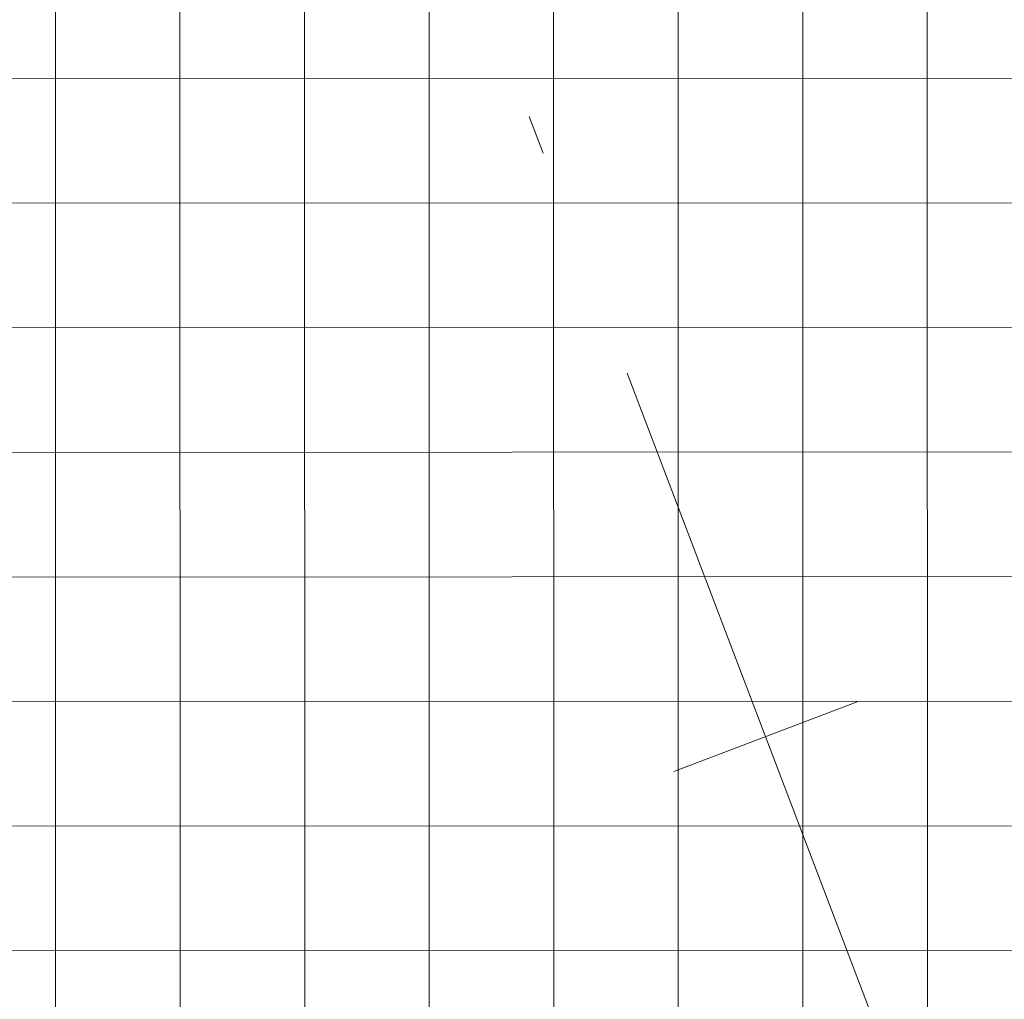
# Model space of a CAD drawing. Header units: metres. Extents: x 6467369 to 7543668, y 5829073 to 6004987.
# Tile 93 of 656: x 7543383.67 to 7543386.18, y 5829511.33 to 5829513.83. Entities that reach past the tile are written whole.
import ezdxf

# ---------------------------------------------------------------- set-up
doc = ezdxf.new("R2010")
doc.units = ezdxf.units.M
doc.linetypes.add('1', pattern=[0])
doc.linetypes.add('ACAD_ISO04W100', pattern=[30, 24, -3, 0, -3])
doc.layers.get('0').update_dxf_attribs({"lineweight": 0})
for name, color, linetype, lineweight in [('_D-kreskowanie jezdni', 254, 'Continuous', 13), ('_D-kreskowanie pobocze', 32, '1', 13), ('_D-kreskowanie zjazd MB', 4, '1', 13), ('C-DROGI-SYTUACJA-ETYKIETY', 7, 'Continuous', 0), ('C-ROAD', 7, 'Continuous', 0)]:
    doc.layers.add(name, color=color, linetype=linetype, lineweight=lineweight)
pattern_1 = [(0, (0, 0), (0, 0.3175), []), (90, (0, 0), (-0.3175, 1.944126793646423e-17), [])]

# ---------------------------------------------------------------- blocks, each defined once
blk = doc.blocks.new('AeccTickLine')
blk.add_line((0, -0.5), (0, 0.5))

msp = doc.modelspace()

# ---------------------------------------------------------------- hatches: boundary and pattern name
at = {"layer": '_D-kreskowanie jezdni', "ltscale": 0.01, "transparency": 33554610}
h = msp.add_hatch(dxfattribs=at)
h.set_pattern_fill('ANSI37', color=256, scale=0.1, angle=45)
h.set_pattern_definition([(90, (0, 0), (-0.3175000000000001, 0), []), (180, (0, 0), (-5.551115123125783e-17, -0.3175), [])])
h.paths.add_polyline_path([(7543286.159759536, 5829849.42901351), (7543281.322915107, 5829848.162152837), (7543322.902057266, 5829689.413944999), (7543322.984831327, 5829689.097926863), (7543323.067655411, 5829688.781785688), (7543323.150546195, 5829688.465525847), (7543323.233520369, 5829688.149151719), (7543323.316594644, 5829687.8326677), (7543323.399785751, 5829687.516078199), (7543323.483110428, 5829687.199387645), (7543323.566585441, 5829686.882600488), (7543323.650227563, 5829686.565721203), (7543323.734053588, 5829686.248754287), (7543323.818080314, 5829685.931704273), (7543323.902324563, 5829685.614575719), (7543323.986803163, 5829685.297373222), (7543324.071532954, 5829684.980101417), (7543324.156530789, 5829684.662764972), (7543324.241813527, 5829684.345368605), (7543324.327398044, 5829684.027917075), (7543324.413301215, 5829683.710415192), (7543324.49953993, 5829683.392867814), (7543324.58613108, 5829683.075279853), (7543324.673091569, 5829682.757656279), (7543324.760438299, 5829682.440002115), (7543324.84818818, 5829682.122322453), (7543324.936358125, 5829681.804622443), (7543325.024965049, 5829681.486907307), (7543325.11402587, 5829681.169182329), (7543325.203557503, 5829680.851452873), (7543325.293576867, 5829680.533724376), (7543325.38410088, 5829680.216002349), (7543325.474087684, 5829679.901987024, 0.01534279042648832), (7543329.270376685, 5829668.071423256), (7543329.271548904, 5829668.068113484), (7543329.382377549, 5829667.756752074), (7543329.493637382, 5829667.445684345), (7543329.605311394, 5829667.134905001), (7543329.717382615, 5829666.824408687), (7543329.829834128, 5829666.514189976), (7543329.942649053, 5829666.204243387), (7543330.055810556, 5829665.894563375), (7543330.169301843, 5829665.585144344), (7543330.28310616, 5829665.27598064), (7543330.397206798, 5829664.967066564), (7543330.51158708, 5829664.658396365), (7543330.626230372, 5829664.349964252), (7543330.741120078, 5829664.041764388), (7543330.856239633, 5829663.733790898), (7543330.971572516, 5829663.42603787), (7543331.087102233, 5829663.118499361), (7543331.202812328, 5829662.81116939), (7543331.318686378, 5829662.504041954), (7543331.434707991, 5829662.19711102), (7543331.550860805, 5829661.890370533), (7543331.66712849, 5829661.583814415), (7543331.783494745, 5829661.277436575), (7543331.899943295, 5829660.9712309), (7543332.016457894, 5829660.665191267), (7543332.133022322, 5829660.359311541), (7543332.249620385, 5829660.053585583), (7543332.366235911, 5829659.748007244), (7543332.482852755, 5829659.442570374), (7543332.599454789, 5829659.137268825), (7543332.716025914, 5829658.832096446), (7543344.43103213, 5829628.164105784), (7543344.523107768, 5829627.923063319), (7543344.615151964, 5829627.682083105), (7543344.707158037, 5829627.441162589), (7543344.79911931, 5829627.200299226), (7543344.89102911, 5829626.959490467), (7543344.982880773, 5829626.718733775), (7543345.074667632, 5829626.478026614), (7543345.166383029, 5829626.237366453), (7543345.25802031, 5829625.996750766), (7543345.349572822, 5829625.756177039), (7543345.441033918, 5829625.515642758), (7543345.532396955, 5829625.275145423), (7543345.623655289, 5829625.034682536), (7543345.714802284, 5829624.794251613), (7543345.805831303, 5829624.553850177), (7543345.89673571, 5829624.313475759), (7543345.987508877, 5829624.073125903), (7543346.124674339, 5829623.709419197), (7543346.305233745, 5829623.229156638), (7543346.485170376, 5829622.748892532), (7543346.664426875, 5829622.268619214), (7543346.842945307, 5829621.788330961), (7543347.020671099, 5829621.308013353), (7543347.152602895, 5829620.94971728), (7543347.153560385, 5829620.947110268, -0.01842288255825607), (7543353.955202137, 5829600.113493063), (7543354.060086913, 5829599.746393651), (7543354.199941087, 5829599.253849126), (7543354.339111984, 5829598.760848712), (7543354.477652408, 5829598.267411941), (7543354.615612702, 5829597.7735675), (7543354.753043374, 5829597.279343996), (7543354.856701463, 5829596.905003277), (7543354.925122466, 5829596.657433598), (7543354.993445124, 5829596.409764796), (7543355.061676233, 5829596.161998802), (7543355.129822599, 5829595.914137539), (7543355.197891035, 5829595.666182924), (7543355.26588836, 5829595.418136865), (7543355.333821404, 5829595.170001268), (7543355.401697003, 5829594.921778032), (7543355.469522, 5829594.673469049), (7543355.537303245, 5829594.425076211), (7543355.605047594, 5829594.176601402), (7543355.672761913, 5829593.928046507), (7543355.740453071, 5829593.679413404), (7543355.808127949, 5829593.430703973), (7543355.875793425, 5829593.181920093), (7543355.943456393, 5829592.933063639), (7543356.011123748, 5829592.684136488), (7543356.07880239, 5829592.435140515), (7543361.923682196, 5829570.930895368), (7543361.99138416, 5829570.681815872), (7543362.059123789, 5829570.43263878), (7543362.126911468, 5829570.183366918), (7543362.194757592, 5829569.934003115), (7543362.262672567, 5829569.684550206), (7543362.330666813, 5829569.435011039), (7543362.39875076, 5829569.185388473), (7543362.466934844, 5829568.935685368), (7543362.535229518, 5829568.68590461), (7543362.603645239, 5829568.436049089), (7543362.672192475, 5829568.186121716), (7543362.740881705, 5829567.936125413), (7543362.809723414, 5829567.686063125), (7543362.878728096, 5829567.435937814), (7543362.947906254, 5829567.185752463), (7543363.017268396, 5829566.935510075), (7543363.08682504, 5829566.685213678), (7543363.156586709, 5829566.43486632), (7543363.226563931, 5829566.184471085), (7543363.296767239, 5829565.934031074), (7543363.367207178, 5829565.683549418), (7543363.437894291, 5829565.433029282), (7543363.50883913, 5829565.18247386), (7543363.580052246, 5829564.931886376), (7543363.651544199, 5829564.68127009), (7543363.72332555, 5829564.430628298), (7543363.795406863, 5829564.179964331), (7543363.867798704, 5829563.929281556), (7543363.940511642, 5829563.678583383), (7543364.012706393, 5829563.430790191, 0.01526036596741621), (7543367.836761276, 5829551.679312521), (7543367.837698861, 5829551.676699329), (7543367.926193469, 5829551.431017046), (7543368.014949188, 5829551.185539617), (7543368.103955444, 5829550.940263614), (7543368.193201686, 5829550.695185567), (7543368.28267739, 5829550.450301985), (7543368.372372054, 5829550.205609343), (7543368.462275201, 5829549.96110409), (7543368.552376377, 5829549.716782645), (7543368.642665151, 5829549.472641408), (7543368.733131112, 5829549.22867675), (7543368.823763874, 5829548.984885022), (7543368.914553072, 5829548.741262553), (7543369.005488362, 5829548.497805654), (7543369.096559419, 5829548.254510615), (7543369.18775594, 5829548.011373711), (7543369.279067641, 5829547.768391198), (7543369.370484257, 5829547.525559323), (7543369.461995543, 5829547.282874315), (7543369.553591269, 5829547.040332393), (7543369.64526123, 5829546.797929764), (7543369.73699523, 5829546.555662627), (7543369.828783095, 5829546.313527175), (7543369.920614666, 5829546.07151959), (7543370.012479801, 5829545.829636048), (7543370.10436837, 5829545.587872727), (7543370.196270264, 5829545.346225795), (7543370.288175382, 5829545.104691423), (7543370.380073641, 5829544.863265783), (7543370.471954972, 5829544.621945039), (7543370.563809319, 5829544.380725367), (7543383.791993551, 5829509.642775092), (7543388.522689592, 5829511.269764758), (7543375.236486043, 5829546.160077), (7543375.144668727, 5829546.401199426), (7543375.052898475, 5829546.642228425), (7543374.961185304, 5829546.883167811), (7543374.869539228, 5829547.124021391), (7543374.777970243, 5829547.364792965), (7543374.686488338, 5829547.605486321), (7543374.595103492, 5829547.846105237), (7543374.503825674, 5829548.086653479), (7543374.412664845, 5829548.3271348), (7543374.321630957, 5829548.567552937), (7543374.230733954, 5829548.807911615), (7543374.092812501, 5829549.173122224), (7543373.91220999, 5829549.652860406), (7543373.732271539, 5829550.132590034), (7543373.553098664, 5829550.612281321), (7543373.374779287, 5829551.091939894), (7543373.197403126, 5829551.57156572), (7543373.021053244, 5829552.051175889), (7543372.845812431, 5829552.530787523), (7543372.671762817, 5829553.010418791), (7543372.542882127, 5829553.368222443), (7543372.541944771, 5829553.370834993, -0.014934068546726), (7543368.884702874, 5829564.584812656), (7543368.743398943, 5829565.067563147), (7543368.743767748, 5829565.067373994), (7543368.635812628, 5829565.43957955), (7543368.494749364, 5829565.930129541), (7543368.354622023, 5829566.421348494), (7543368.215353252, 5829566.913203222), (7543368.076866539, 5829567.405656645), (7543367.939086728, 5829567.89866586), (7543367.801939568, 5829568.39218372), (7543367.665356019, 5829568.886143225), (7543367.561881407, 5829569.262006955), (7543367.493826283, 5829569.509695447), (7543367.425857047, 5829569.757515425), (7543367.357963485, 5829570.005464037), (7543367.290135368, 5829570.253538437), (7543367.222362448, 5829570.501735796), (7543367.154634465, 5829570.75005328), (7543367.086941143, 5829570.99848807), (7543367.01927219, 5829571.247037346), (7543366.9516173, 5829571.495698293), (7543366.883966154, 5829571.744468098), (7543366.816308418, 5829571.993343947), (7543366.74863375, 5829572.242323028), (7543360.903753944, 5829593.746568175), (7543360.836057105, 5829593.995631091), (7543360.768335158, 5829594.244759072), (7543360.700581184, 5829594.493950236), (7543360.632788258, 5829594.743202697), (7543360.564949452, 5829594.992514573), (7543360.497057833, 5829595.241883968), (7543360.429106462, 5829595.49130899), (7543360.361088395, 5829595.740787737), (7543360.292996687, 5829595.990318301), (7543360.224824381, 5829596.239898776), (7543360.156564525, 5829596.489527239), (7543360.088210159, 5829596.739201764), (7543360.019754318, 5829596.988920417), (7543359.951190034, 5829597.238681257), (7543359.882510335, 5829597.488482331), (7543359.81370825, 5829597.738321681), (7543359.744776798, 5829597.988197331), (7543359.675709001, 5829598.238107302), (7543359.606497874, 5829598.4880496), (7543359.537136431, 5829598.738022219), (7543359.467617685, 5829598.988023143), (7543359.397934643, 5829599.238050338), (7543359.328080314, 5829599.48810176), (7543359.258047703, 5829599.73817535), (7543359.187829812, 5829599.988269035), (7543359.117419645, 5829600.238380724), (7543359.0468102, 5829600.48850831), (7543358.975994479, 5829600.738649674), (7543358.904965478, 5829600.988802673), (7543358.834547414, 5829601.23604667, 0.01864047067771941), (7543351.846292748, 5829622.672874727), (7543351.845335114, 5829622.675482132), (7543351.755456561, 5829622.919571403), (7543351.665405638, 5829623.163523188), (7543351.575189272, 5829623.407339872), (7543351.484814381, 5829623.651023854), (7543351.394287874, 5829623.894577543), (7543351.303616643, 5829624.138003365), (7543351.212807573, 5829624.381303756), (7543351.121867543, 5829624.624481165), (7543351.030803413, 5829624.867538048), (7543350.939622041, 5829625.110476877), (7543350.84833027, 5829625.353300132), (7543350.756934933, 5829625.596010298), (7543350.665442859, 5829625.838609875), (7543350.573860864, 5829626.081101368), (7543350.482195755, 5829626.32348729), (7543350.39045433, 5829626.565770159), (7543350.298643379, 5829626.807952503), (7543350.206769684, 5829627.050036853), (7543350.114840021, 5829627.292025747), (7543350.022861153, 5829627.533921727), (7543349.93083984, 5829627.775727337), (7543349.838782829, 5829628.01744513), (7543349.746696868, 5829628.259077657), (7543349.654588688, 5829628.500627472), (7543349.562465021, 5829628.742097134), (7543349.470332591, 5829628.9834892), (7543349.37819811, 5829629.22480623), (7543349.28606829, 5829629.46605078), (7543349.193949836, 5829629.707225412), (7543349.101849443, 5829629.948332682), (7543337.386843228, 5829660.616323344), (7543337.270319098, 5829660.921372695), (7543337.153858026, 5829661.22630515), (7543337.037476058, 5829661.531126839), (7543336.921189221, 5829661.835843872), (7543336.805013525, 5829662.140462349), (7543336.688964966, 5829662.444988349), (7543336.573059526, 5829662.749427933), (7543336.45731317, 5829663.05378714), (7543336.280939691, 5829663.518156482), (7543336.051122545, 5829664.125065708), (7543335.82206999, 5829664.732175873), (7543335.593970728, 5829665.339372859), (7543335.447696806, 5829665.730691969), (7543335.447620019, 5829665.730734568), (7543335.253957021, 5829666.250249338), (7543335.0289156, 5829666.857553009), (7543334.805341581, 5829667.464919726), (7543334.583368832, 5829668.072374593), (7543334.363129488, 5829668.6799462), (7543334.144753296, 5829669.287668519), (7543333.983346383, 5829669.741124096), (7543333.98217357, 5829669.744435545, -0.01492981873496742), (7543330.369961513, 5829680.969474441), (7543330.236662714, 5829681.431869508), (7543330.059783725, 5829682.052681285), (7543329.884569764, 5829682.674480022), (7543329.710896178, 5829683.297216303), (7543329.538638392, 5829683.920838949), (7543329.367672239, 5829684.545293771), (7543329.197874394, 5829685.170521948), (7543329.029124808, 5829685.796450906), (7543328.861307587, 5829686.422990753), (7543328.694315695, 5829687.050016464), (7543328.52806195, 5829687.677325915), (7543328.401287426, 5829688.157612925), (7543328.318315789, 5829688.47248981), (7543328.235426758, 5829688.787524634), (7543328.152603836, 5829689.102713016), (7543328.069830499, 5829689.418050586), (7543327.987090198, 5829689.733532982), (7543327.904366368, 5829690.049155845), (7543327.821642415, 5829690.364914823), (7543327.738901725, 5829690.680805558)])
at = {"layer": '_D-kreskowanie pobocze', "ltscale": 0.01, "transparency": 33554623}
h = msp.add_hatch(dxfattribs=at)
h.set_pattern_fill('NET', color=256, scale=0.1)
h.set_pattern_definition(pattern_1)
h.paths.add_polyline_path([(7543375.937389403, 5829546.426974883), (7543375.845583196, 5829546.668068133), (7543375.753835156, 5829546.909038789), (7543375.662155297, 5829547.149890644), (7543375.570553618, 5829547.390627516), (7543375.479040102, 5829547.631253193), (7543375.387624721, 5829547.871771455), (7543375.296317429, 5829548.112186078), (7543375.205128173, 5829548.352500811), (7543375.114066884, 5829548.5927194), (7543375.023143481, 5829548.832845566), (7543374.932367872, 5829549.072883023), (7543374.841749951, 5829549.312835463), (7543374.751299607, 5829549.552706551), (7543374.661026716, 5829549.792499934), (7543374.570941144, 5829550.032219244), (7543374.481052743, 5829550.271868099), (7543374.391371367, 5829550.511450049), (7543374.301906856, 5829550.750968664), (7543374.212669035, 5829550.990427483), (7543374.123667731, 5829551.229829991), (7543374.034912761, 5829551.469179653), (7543373.946413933, 5829551.708479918), (7543373.858181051, 5829551.947734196), (7543373.770223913, 5829552.186945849), (7543373.682418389, 5829552.42648475), (7543373.59503716, 5829552.665635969), (7543373.50796108, 5829552.904754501), (7543373.421199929, 5829553.143843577), (7543373.33476348, 5829553.382906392), (7543373.248661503, 5829553.621946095), (7543373.162901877, 5829553.860970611, -0.00658835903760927), (7543371.479583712, 5829558.764693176), (7543372.138758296, 5829559.865748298), (7543371.813068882, 5829560.781841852), (7543370.660324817, 5829558.856350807, 0.007022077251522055), (7543372.456802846, 5829553.60813834), (7543372.542882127, 5829553.368222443), (7543372.629296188, 5829553.12831632), (7543372.716035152, 5829552.888416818), (7543372.803089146, 5829552.648520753), (7543372.890448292, 5829552.408624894), (7543372.978102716, 5829552.168725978), (7543373.066042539, 5829551.9288207), (7543373.154257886, 5829551.688905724), (7543373.242738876, 5829551.448977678), (7543373.331475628, 5829551.209033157), (7543373.420458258, 5829550.969068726), (7543373.50967688, 5829550.729080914), (7543373.599121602, 5829550.489066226), (7543373.688782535, 5829550.24902114), (7543373.778649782, 5829550.008942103), (7543373.868713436, 5829549.768825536), (7543373.958963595, 5829549.528667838), (7543374.049390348, 5829549.288465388), (7543374.139983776, 5829549.048214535), (7543374.230733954, 5829548.807911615), (7543374.321630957, 5829548.567552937), (7543374.412664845, 5829548.3271348), (7543374.503825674, 5829548.086653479), (7543374.595103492, 5829547.846105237), (7543374.686488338, 5829547.605486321), (7543374.777970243, 5829547.364792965), (7543374.869539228, 5829547.124021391), (7543374.961185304, 5829546.883167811), (7543375.052898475, 5829546.642228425), (7543375.144668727, 5829546.401199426), (7543375.236486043, 5829546.160077), (7543392.214020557, 5829501.576123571), (7543392.328803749, 5829501.27470174), (7543392.443566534, 5829500.973364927), (7543392.558319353, 5829500.67211711), (7543392.673072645, 5829500.370962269), (7543392.787836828, 5829500.06990438), (7543392.90262232, 5829499.76894742), (7543393.017439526, 5829499.468095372), (7543393.132298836, 5829499.167352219), (7543393.247210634, 5829498.86672195), (7543393.362185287, 5829498.566208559), (7543393.477233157, 5829498.265816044), (7543393.592364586, 5829497.965548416), (7543393.707589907, 5829497.665409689), (7543393.822919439, 5829497.365403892), (7543393.938363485, 5829497.065535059), (7543394.05393234, 5829496.765807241), (7543394.169636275, 5829496.466224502), (7543394.285485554, 5829496.166790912), (7543394.401490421, 5829495.867510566), (7543394.517661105, 5829495.568387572), (7543394.63400782, 5829495.269426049), (7543394.750540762, 5829494.970630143), (7543394.867270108, 5829494.672004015), (7543394.984206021, 5829494.373551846), (7543395.101358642, 5829494.07527784), (7543395.218738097, 5829493.777186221), (7543395.336354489, 5829493.479281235), (7543395.454217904, 5829493.181567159), (7543395.572338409, 5829492.884048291), (7543395.690726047, 5829492.586728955), (7543395.809390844, 5829492.289613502, 0.004998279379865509), (7543398.073473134, 5829486.78958603), (7543400.036642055, 5829486.009607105), (7543400.239929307, 5829486.098307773), (7543399.878266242, 5829486.879557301), (7543398.642061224, 5829487.370709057, -0.004733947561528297), (7543396.505894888, 5829492.567789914), (7543396.387374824, 5829492.864542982), (7543396.269271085, 5829493.161149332), (7543396.151558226, 5829493.457640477), (7543396.033953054, 5829493.754701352), (7543395.916584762, 5829494.051977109), (7543395.799443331, 5829494.349463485), (7543395.682518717, 5829494.647156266), (7543395.565800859, 5829494.945051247), (7543395.449279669, 5829495.243144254), (7543395.332945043, 5829495.541431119), (7543395.216786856, 5829495.839907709), (7543395.100794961, 5829496.138569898), (7543394.984959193, 5829496.437413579), (7543394.869269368, 5829496.736434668), (7543394.753715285, 5829497.035629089), (7543394.638286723, 5829497.334992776), (7543394.522973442, 5829497.634521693), (7543394.40776519, 5829497.934211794), (7543394.292651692, 5829498.234059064), (7543394.177622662, 5829498.53405948), (7543394.062667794, 5829498.834209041), (7543393.947776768, 5829499.134503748), (7543393.83293925, 5829499.434939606), (7543393.718144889, 5829499.735512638), (7543393.603383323, 5829500.036218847), (7543393.488644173, 5829500.337054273), (7543393.373917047, 5829500.638014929), (7543393.259191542, 5829500.939096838), (7543393.144457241, 5829501.240296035), (7543393.029703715, 5829501.541608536), (7543392.914922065, 5829501.843026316)])
h.paths.add_polyline_path([(7543352.368798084, 5829623.423790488), (7543352.278386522, 5829623.668134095), (7543352.187823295, 5829623.912325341), (7543352.097115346, 5829624.156366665), (7543352.006269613, 5829624.400260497), (7543351.915293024, 5829624.644009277), (7543351.824192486, 5829624.887615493), (7543351.732974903, 5829625.131081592), (7543351.641647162, 5829625.374410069), (7543351.550216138, 5829625.617603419), (7543351.4586887, 5829625.860664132), (7543351.367071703, 5829626.103594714), (7543351.27537199, 5829626.346397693), (7543351.183596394, 5829626.589075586), (7543351.091751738, 5829626.831630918), (7543350.999844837, 5829627.074066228), (7543350.907882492, 5829627.316384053), (7543350.815871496, 5829627.558586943), (7543350.723818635, 5829627.800677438), (7543350.631730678, 5829628.042658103), (7543350.539614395, 5829628.284531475), (7543350.447476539, 5829628.526300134), (7543350.355323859, 5829628.76796662), (7543350.263163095, 5829629.009533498), (7543350.171000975, 5829629.251003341), (7543350.078844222, 5829629.492378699), (7543349.986699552, 5829629.73366213), (7543349.894573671, 5829629.974856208), (7543349.80247204, 5829630.215966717), (7543338.554588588, 5829659.661105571), (7543338.839836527, 5829660.450421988), (7543338.427254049, 5829661.515460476), (7543337.754498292, 5829659.653861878), (7543349.101849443, 5829629.948332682), (7543349.193949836, 5829629.707225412), (7543349.28606829, 5829629.46605078), (7543349.37819811, 5829629.22480623), (7543349.470332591, 5829628.9834892), (7543349.562465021, 5829628.742097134), (7543349.654588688, 5829628.500627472), (7543349.746696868, 5829628.259077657), (7543349.838782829, 5829628.01744513), (7543349.93083984, 5829627.775727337), (7543350.022861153, 5829627.533921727), (7543350.114840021, 5829627.292025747), (7543350.206769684, 5829627.050036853), (7543350.298643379, 5829626.807952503), (7543350.39045433, 5829626.565770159), (7543350.482195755, 5829626.32348729), (7543350.573860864, 5829626.081101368), (7543350.665442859, 5829625.838609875), (7543350.756934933, 5829625.596010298), (7543350.84833027, 5829625.353300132), (7543350.939622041, 5829625.110476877), (7543351.030803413, 5829624.867538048), (7543351.121867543, 5829624.624481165), (7543351.212807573, 5829624.381303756), (7543351.303616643, 5829624.138003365), (7543351.394287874, 5829623.894577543), (7543351.484814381, 5829623.651023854), (7543351.575189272, 5829623.407339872), (7543351.665405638, 5829623.163523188), (7543351.755456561, 5829622.919571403), (7543351.845335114, 5829622.675482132), (7543351.935034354, 5829622.431253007, -0.01821006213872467), (7543358.762239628, 5829601.489134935), (7543358.833716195, 5829601.238965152), (7543358.904965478, 5829600.988802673), (7543358.975994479, 5829600.738649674), (7543359.0468102, 5829600.48850831), (7543359.117419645, 5829600.238380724), (7543359.187829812, 5829599.988269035), (7543359.258047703, 5829599.73817535), (7543359.328080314, 5829599.48810176), (7543359.397934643, 5829599.238050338), (7543359.467617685, 5829598.988023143), (7543359.537136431, 5829598.738022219), (7543359.606497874, 5829598.4880496), (7543359.675709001, 5829598.238107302), (7543359.744776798, 5829597.988197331), (7543359.81370825, 5829597.738321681), (7543359.882510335, 5829597.488482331), (7543359.951190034, 5829597.238681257), (7543360.019754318, 5829596.988920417), (7543360.088210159, 5829596.739201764), (7543360.156564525, 5829596.489527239), (7543360.224824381, 5829596.239898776), (7543360.292996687, 5829595.990318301), (7543360.361088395, 5829595.740787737), (7543360.429106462, 5829595.49130899), (7543360.497057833, 5829595.241883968), (7543360.564949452, 5829594.992514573), (7543360.632788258, 5829594.743202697), (7543360.700581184, 5829594.493950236), (7543360.768335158, 5829594.244759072), (7543360.836057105, 5829593.995631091), (7543360.903753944, 5829593.746568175), (7543366.74863375, 5829572.242323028), (7543366.816308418, 5829571.993343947), (7543366.883966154, 5829571.744468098), (7543366.9516173, 5829571.495698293), (7543367.01927219, 5829571.247037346), (7543367.086941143, 5829570.99848807), (7543367.154634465, 5829570.75005328), (7543367.222362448, 5829570.501735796), (7543367.290135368, 5829570.253538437), (7543367.357963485, 5829570.005464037), (7543367.425857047, 5829569.757515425), (7543367.493826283, 5829569.509695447), (7543367.561881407, 5829569.262006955), (7543367.630032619, 5829569.014452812), (7543367.698290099, 5829568.767035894), (7543367.766664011, 5829568.519759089), (7543367.835164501, 5829568.272625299), (7543367.903801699, 5829568.025637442), (7543367.972585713, 5829567.778798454), (7543368.041526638, 5829567.532111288), (7543368.110634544, 5829567.285578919), (7543368.179919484, 5829567.039204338), (7543368.249391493, 5829566.792990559), (7543368.319060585, 5829566.546940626), (7543368.38893675, 5829566.301057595), (7543368.459029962, 5829566.055344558), (7543368.52935017, 5829565.80980463), (7543368.599907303, 5829565.564440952), (7543368.670711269, 5829565.319256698), (7543368.741771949, 5829565.074255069), (7543368.743778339, 5829565.067368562), (7543370.653639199, 5829564.087831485), (7543370.291889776, 5829565.116258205), (7543369.373771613, 5829565.58714632), (7543369.250252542, 5829566.016686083), (7543369.180151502, 5829566.261460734), (7543369.110370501, 5829566.506077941), (7543369.040690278, 5829566.751270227), (7543368.971207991, 5829566.996659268), (7543368.901913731, 5829567.242242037), (7543368.832797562, 5829567.488015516), (7543368.763849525, 5829567.733976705), (7543368.69505964, 5829567.980122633), (7543368.6264179, 5829568.226450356), (7543368.557914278, 5829568.472956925), (7543368.489538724, 5829568.719639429), (7543368.421281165, 5829568.966494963), (7543368.353131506, 5829569.213520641), (7543368.285079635, 5829569.460713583), (7543368.217115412, 5829569.708070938), (7543368.149228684, 5829569.955589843), (7543368.081409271, 5829570.20326746), (7543368.01364698, 5829570.451100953), (7543367.945931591, 5829570.699087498), (7543367.878252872, 5829570.947224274), (7543367.810600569, 5829571.195508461), (7543367.742964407, 5829571.443937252), (7543367.675334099, 5829571.69250783), (7543367.607699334, 5829571.941217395), (7543367.540049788, 5829572.190063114), (7543367.472376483, 5829572.439037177), (7543361.627495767, 5829593.943285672), (7543361.559793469, 5829594.19236867), (7543361.492060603, 5829594.441536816), (7543361.424290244, 5829594.69078823), (7543361.356475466, 5829594.940121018), (7543361.288609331, 5829595.189533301), (7543361.2206849, 5829595.439023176), (7543361.152695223, 5829595.688588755), (7543361.084633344, 5829595.938228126), (7543361.016492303, 5829596.187939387), (7543360.948265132, 5829596.437720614), (7543360.87994486, 5829596.687569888), (7543360.811524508, 5829596.937485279), (7543360.742997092, 5829597.187464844), (7543360.674355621, 5829597.437506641), (7543360.605593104, 5829597.687608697), (7543360.536702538, 5829597.937769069), (7543360.46767692, 5829598.187985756), (7543360.398509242, 5829598.438256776), (7543360.329192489, 5829598.688580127), (7543360.259719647, 5829598.938953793), (7543360.190083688, 5829599.189375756), (7543360.120277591, 5829599.439843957), (7543360.050294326, 5829599.690356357), (7543359.980126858, 5829599.940910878), (7543359.909768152, 5829600.191505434), (7543359.839211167, 5829600.442137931), (7543359.768448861, 5829600.692806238), (7543359.697474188, 5829600.943508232), (7543359.6262801, 5829601.194241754), (7543359.554859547, 5829601.445004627), (7543359.483295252, 5829601.695481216, 0.01821006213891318), (7543352.639053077, 5829622.689821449), (7543352.549138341, 5829622.93463656), (7543352.459051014, 5829623.179292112)])
h = msp.add_hatch(dxfattribs=at)
h.set_pattern_fill('NET', color=256, scale=0.1)
h.set_pattern_definition(pattern_1)
h.paths.add_polyline_path([(7543363.08682504, 5829566.685213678), (7543363.017268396, 5829566.935510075), (7543362.947906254, 5829567.185752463), (7543362.878728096, 5829567.435937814), (7543362.809723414, 5829567.686063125), (7543362.740881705, 5829567.936125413), (7543362.672192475, 5829568.186121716), (7543362.603645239, 5829568.436049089), (7543362.535229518, 5829568.68590461), (7543362.466934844, 5829568.935685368), (7543362.39875076, 5829569.185388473), (7543362.330666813, 5829569.435011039), (7543362.262672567, 5829569.684550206), (7543362.194757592, 5829569.934003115), (7543362.126911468, 5829570.183366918), (7543362.059123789, 5829570.43263878), (7543361.99138416, 5829570.681815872), (7543361.923682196, 5829570.930895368), (7543356.07880239, 5829592.435140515), (7543356.011123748, 5829592.684136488), (7543355.943456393, 5829592.933063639), (7543355.875793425, 5829593.181920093), (7543355.808127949, 5829593.430703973), (7543355.740453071, 5829593.679413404), (7543355.672761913, 5829593.928046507), (7543355.605047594, 5829594.176601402), (7543355.537303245, 5829594.425076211), (7543355.469522, 5829594.673469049), (7543355.401697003, 5829594.921778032), (7543355.333821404, 5829595.170001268), (7543355.26588836, 5829595.418136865), (7543355.197891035, 5829595.666182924), (7543355.129822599, 5829595.914137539), (7543355.061676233, 5829596.161998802), (7543354.993445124, 5829596.409764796), (7543354.925122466, 5829596.657433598), (7543354.856701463, 5829596.905003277), (7543354.788175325, 5829597.152471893), (7543354.719537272, 5829597.399837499), (7543354.650780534, 5829597.647098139), (7543354.581898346, 5829597.894251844), (7543354.512883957, 5829598.141296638), (7543354.443730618, 5829598.388230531), (7543354.374431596, 5829598.635051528), (7543354.304980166, 5829598.881757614), (7543354.23536961, 5829599.128346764), (7543354.16559322, 5829599.374816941), (7543354.0956443, 5829599.621166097), (7543354.025516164, 5829599.867392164), (7543353.955202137, 5829600.113493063, 0.01821006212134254), (7543347.240843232, 5829620.709460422), (7543347.152602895, 5829620.94971728), (7543347.064138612, 5829621.189965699), (7543346.975457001, 5829621.430207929), (7543346.886564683, 5829621.670446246), (7543346.797468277, 5829621.910682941), (7543346.708174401, 5829622.150920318), (7543346.618689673, 5829622.391160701), (7543346.529020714, 5829622.63140643), (7543346.439174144, 5829622.871659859), (7543346.349156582, 5829623.111923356), (7543346.258974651, 5829623.352199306), (7543346.168634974, 5829623.592490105), (7543346.078144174, 5829623.832798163), (7543345.987508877, 5829624.073125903), (7543345.89673571, 5829624.313475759), (7543345.805831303, 5829624.553850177), (7543345.714802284, 5829624.794251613), (7543345.623655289, 5829625.034682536), (7543345.532396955, 5829625.275145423), (7543345.441033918, 5829625.515642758), (7543345.349572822, 5829625.756177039), (7543345.25802031, 5829625.996750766), (7543345.166383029, 5829626.237366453), (7543345.074667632, 5829626.478026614), (7543344.982880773, 5829626.718733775), (7543344.89102911, 5829626.959490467), (7543344.79911931, 5829627.200299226), (7543344.707158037, 5829627.441162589), (7543344.615151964, 5829627.682083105), (7543344.523107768, 5829627.923063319), (7543344.43103213, 5829628.164105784), (7543344.268288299, 5829628.590142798), (7543342.331775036, 5829629.456119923), (7543341.164070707, 5829629.010063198), (7543341.431704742, 5829628.309440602), (7543342.309201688, 5829628.644639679), (7543343.678684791, 5829628.032229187), (7543344.098421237, 5829626.932862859), (7543344.190293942, 5829626.692151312), (7543344.282101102, 5829626.451511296), (7543344.373836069, 5829626.210940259), (7543344.465492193, 5829625.970435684), (7543344.557062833, 5829625.729995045), (7543344.64854135, 5829625.489615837), (7543344.739921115, 5829625.249295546), (7543344.831195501, 5829625.009031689), (7543344.922357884, 5829624.768821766), (7543345.01340165, 5829624.528663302), (7543345.104320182, 5829624.28855384), (7543345.195106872, 5829624.048490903), (7543345.285755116, 5829623.808472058), (7543345.376258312, 5829623.568494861), (7543345.46660986, 5829623.328556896), (7543345.556803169, 5829623.088655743), (7543345.646831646, 5829622.848789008), (7543345.736688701, 5829622.608954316), (7543345.82636775, 5829622.369149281), (7543345.915862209, 5829622.129371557), (7543346.005165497, 5829621.889618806), (7543346.094271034, 5829621.649888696), (7543346.183172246, 5829621.410178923), (7543346.271862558, 5829621.170487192), (7543346.360335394, 5829620.930811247), (7543346.448584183, 5829620.691148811), (7543346.536714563, 5829620.451191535, -0.01821006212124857), (7543353.234058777, 5829599.907453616), (7543353.304201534, 5829599.661953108), (7543353.374164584, 5829599.416307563), (7543353.443954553, 5829599.170519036), (7543353.513578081, 5829598.924589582), (7543353.58304182, 5829598.67852124), (7543353.652352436, 5829598.432316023), (7543353.721516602, 5829598.185975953), (7543353.790541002, 5829597.939503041), (7543353.859432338, 5829597.692899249), (7543353.928197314, 5829597.446166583), (7543353.996842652, 5829597.199306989), (7543354.065375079, 5829596.952322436), (7543354.133801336, 5829596.705214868), (7543354.202128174, 5829596.457986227), (7543354.270362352, 5829596.21063844), (7543354.338510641, 5829595.963173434), (7543354.406579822, 5829595.715593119), (7543354.474576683, 5829595.467899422), (7543354.542508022, 5829595.220094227), (7543354.61038065, 5829594.972179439), (7543354.678201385, 5829594.724156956), (7543354.74597705, 5829594.476028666), (7543354.813714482, 5829594.227796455), (7543354.881420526, 5829593.979462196), (7543354.949102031, 5829593.731027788), (7543355.016765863, 5829593.482495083), (7543355.084418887, 5829593.233865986), (7543355.15206798, 5829592.985142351), (7543355.219720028, 5829592.736326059), (7543355.287381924, 5829592.487418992), (7543355.355059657, 5829592.238426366), (7543361.199940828, 5829570.734176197), (7543361.267650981, 5829570.485066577), (7543361.335406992, 5829570.235829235), (7543361.403219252, 5829569.986467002), (7543361.471098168, 5829569.736982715), (7543361.539054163, 5829569.487379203), (7543361.607097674, 5829569.23765932), (7543361.675239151, 5829568.987825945), (7543361.743489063, 5829568.737881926), (7543361.811857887, 5829568.487830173), (7543361.880356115, 5829568.237673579), (7543361.948994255, 5829567.987415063), (7543362.017782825, 5829567.737057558), (7543362.086732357, 5829567.48660403), (7543362.155853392, 5829567.236057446), (7543362.225156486, 5829566.985420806), (7543362.294652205, 5829566.734697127), (7543362.364351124, 5829566.483889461), (7543362.434263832, 5829566.233000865), (7543362.504400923, 5829565.982034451), (7543362.574773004, 5829565.730993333), (7543362.645390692, 5829565.479880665), (7543362.716264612, 5829565.228699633), (7543362.787405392, 5829564.977453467), (7543362.858823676, 5829564.726145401), (7543362.930422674, 5829564.475153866), (7543363.002423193, 5829564.223746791), (7543363.074733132, 5829563.972287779), (7543363.147363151, 5829563.720780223), (7543363.220323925, 5829563.469227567), (7543363.293626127, 5829563.217633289), (7543363.367279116, 5829562.966005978, 0.01461486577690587), (7543367.04353843, 5829551.669307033), (7543367.131919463, 5829551.422975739), (7543367.220726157, 5829551.17642703), (7543367.309784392, 5829550.930112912), (7543367.39908349, 5829550.684029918), (7543367.4886128, 5829550.438174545), (7543367.578361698, 5829550.192543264), (7543367.668448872, 5829549.946780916), (7543367.758600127, 5829549.701601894), (7543367.848939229, 5829549.456636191), (7543367.939455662, 5829549.211880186), (7543368.030138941, 5829548.967330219), (7543368.120978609, 5829548.722982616), (7543368.211964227, 5829548.478833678), (7543368.303085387, 5829548.234879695), (7543368.394331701, 5829547.991116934), (7543368.485692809, 5829547.747541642), (7543368.577158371, 5829547.504150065), (7543368.668718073, 5829547.26093842), (7543368.760361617, 5829547.017902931), (7543368.852078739, 5829546.775039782), (7543368.943859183, 5829546.532345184), (7543369.035692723, 5829546.289815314), (7543369.127569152, 5829546.047446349), (7543369.219478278, 5829545.805234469), (7543369.311409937, 5829545.563175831), (7543369.403353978, 5829545.321266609), (7543369.495300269, 5829545.07950297), (7543369.587238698, 5829544.837881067), (7543369.679159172, 5829544.596397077), (7543369.771051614, 5829544.355047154), (7543369.862907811, 5829544.113822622), (7543383.082389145, 5829509.398726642), (7543383.791993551, 5829509.642775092), (7543370.563809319, 5829544.380725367), (7543370.471954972, 5829544.621945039), (7543370.380073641, 5829544.863265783), (7543370.288175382, 5829545.104691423), (7543370.196270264, 5829545.346225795), (7543370.10436837, 5829545.587872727), (7543370.012479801, 5829545.829636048), (7543369.920614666, 5829546.07151959), (7543369.828783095, 5829546.313527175), (7543369.73699523, 5829546.555662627), (7543369.64526123, 5829546.797929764), (7543369.553591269, 5829547.040332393), (7543369.461995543, 5829547.282874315), (7543369.370484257, 5829547.525559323), (7543369.279067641, 5829547.768391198), (7543369.18775594, 5829548.011373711), (7543369.096559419, 5829548.254510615), (7543369.005488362, 5829548.497805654), (7543368.914553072, 5829548.741262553), (7543368.823763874, 5829548.984885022), (7543368.733131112, 5829549.22867675), (7543368.642665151, 5829549.472641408), (7543368.552376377, 5829549.716782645), (7543368.462275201, 5829549.96110409), (7543368.372372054, 5829550.205609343), (7543368.28267739, 5829550.450301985), (7543368.193201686, 5829550.695185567), (7543368.103955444, 5829550.940263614), (7543368.014949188, 5829551.185539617), (7543367.926193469, 5829551.431017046), (7543367.837698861, 5829551.676699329), (7543367.749475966, 5829551.922589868, -0.01461486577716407), (7543364.086943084, 5829563.177154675), (7543364.013556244, 5829563.427873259), (7543363.940511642, 5829563.678583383), (7543363.867798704, 5829563.929281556), (7543363.795406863, 5829564.179964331), (7543363.72332555, 5829564.430628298), (7543363.651544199, 5829564.68127009), (7543363.580052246, 5829564.931886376), (7543363.50883913, 5829565.18247386), (7543363.437894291, 5829565.433029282), (7543363.367207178, 5829565.683549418), (7543363.296767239, 5829565.934031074), (7543363.226563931, 5829566.184471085), (7543363.156586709, 5829566.43486632)])
h.paths.add_polyline_path([(7543405.299581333, 5829459.971536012), (7543405.152023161, 5829460.258438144), (7543405.004435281, 5829460.545422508), (7543404.856827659, 5829460.832494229), (7543404.709210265, 5829461.119658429), (7543404.561593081, 5829461.406920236), (7543404.413986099, 5829461.694284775), (7543404.266399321, 5829461.981757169), (7543404.118842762, 5829462.269342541), (7543403.971326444, 5829462.55704601), (7543403.823860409, 5829462.844872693), (7543403.676454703, 5829463.132827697), (7543403.529119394, 5829463.420916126), (7543403.381864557, 5829463.709143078), (7543403.234700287, 5829463.997513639), (7543403.087636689, 5829464.286032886), (7543402.940683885, 5829464.574705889), (7543402.793852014, 5829464.863537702), (7543402.647151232, 5829465.152533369), (7543402.500591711, 5829465.44169792), (7543402.35418364, 5829465.73103637), (7543402.207937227, 5829466.020553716), (7543402.061862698, 5829466.310254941), (7543401.915970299, 5829466.600145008), (7543401.770270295, 5829466.890228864), (7543401.62477297, 5829467.18051143), (7543401.479488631, 5829467.470997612), (7543401.334427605, 5829467.761692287), (7543401.189600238, 5829468.052600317), (7543401.045016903, 5829468.34372653), (7543400.900687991, 5829468.635075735), (7543400.756623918, 5829468.926652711, -0.01946782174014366), (7543391.167017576, 5829490.432634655), (7543391.046390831, 5829490.734662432), (7543390.926110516, 5829491.036735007), (7543390.806166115, 5829491.338847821), (7543390.686547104, 5829491.64099636), (7543390.567242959, 5829491.943176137), (7543390.44824315, 5829492.245382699), (7543390.329537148, 5829492.547611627), (7543390.211114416, 5829492.849858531), (7543390.092964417, 5829493.15211905), (7543389.975076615, 5829493.454388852), (7543389.857440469, 5829493.756663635), (7543389.740045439, 5829494.05893912), (7543389.622880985, 5829494.361211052), (7543389.505936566, 5829494.663475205), (7543389.389201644, 5829494.965727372), (7543389.272665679, 5829495.267963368), (7543389.156318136, 5829495.570179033), (7543389.040148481, 5829495.872370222), (7543388.92414618, 5829496.174532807), (7543388.808300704, 5829496.476662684), (7543388.692601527, 5829496.778755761), (7543388.577038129, 5829497.080807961), (7543388.46159999, 5829497.382815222), (7543388.346276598, 5829497.684773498), (7543388.231057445, 5829497.98667875), (7543388.115932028, 5829498.288526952), (7543388.00088985, 5829498.590314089), (7543387.885920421, 5829498.892036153), (7543387.771013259, 5829499.193689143), (7543387.656157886, 5829499.495269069), (7543387.541343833, 5829499.796771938), (7543383.791993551, 5829509.642775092), (7543383.082389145, 5829509.398726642), (7543386.840443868, 5829499.52986514), (7543386.955267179, 5829499.22833796), (7543387.070141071, 5829498.926709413), (7543387.18507602, 5829498.62498349), (7543387.300082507, 5829498.323164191), (7543387.415171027, 5829498.021255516), (7543387.530352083, 5829497.71926148), (7543387.645636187, 5829497.417186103), (7543387.761033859, 5829497.115033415), (7543387.876555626, 5829496.812807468), (7543387.992212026, 5829496.510512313), (7543388.108013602, 5829496.208152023), (7543388.223970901, 5829495.905730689), (7543388.340094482, 5829495.603252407), (7543388.456394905, 5829495.300721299), (7543388.57288274, 5829494.998141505), (7543388.689568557, 5829494.695517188), (7543388.806462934, 5829494.392852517), (7543388.923576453, 5829494.090151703), (7543389.040919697, 5829493.787418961), (7543389.158503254, 5829493.484658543), (7543389.276337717, 5829493.181874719), (7543389.394433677, 5829492.879071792), (7543389.512801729, 5829492.576254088), (7543389.631452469, 5829492.273425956), (7543389.750396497, 5829491.970591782), (7543389.869644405, 5829491.667755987), (7543389.989206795, 5829491.364923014), (7543390.109094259, 5829491.062097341), (7543390.229177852, 5829490.759633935), (7543390.349742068, 5829490.456848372), (7543390.470661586, 5829490.154087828, 0.01946782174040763), (7543400.084220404, 5829468.594427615), (7543400.228457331, 5829468.302500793), (7543400.373126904, 5829468.010463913), (7543400.518202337, 5829467.71834763), (7543400.663343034, 5829467.426810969), (7543400.808706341, 5829467.135511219), (7543400.954281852, 5829466.84444349), (7543401.100059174, 5829466.553602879), (7543401.246027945, 5829466.262984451), (7543401.392177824, 5829465.972583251), (7543401.538498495, 5829465.682394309), (7543401.684979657, 5829465.392412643), (7543401.831611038, 5829465.102633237), (7543401.978382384, 5829464.813051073), (7543402.125283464, 5829464.523661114), (7543402.272304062, 5829464.234458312), (7543402.419433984, 5829463.945437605), (7543402.566663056, 5829463.656593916), (7543402.713981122, 5829463.367922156), (7543402.861378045, 5829463.079417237), (7543403.008843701, 5829462.791074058), (7543403.156367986, 5829462.502887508), (7543403.303940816, 5829462.214852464), (7543403.451552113, 5829461.926963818), (7543403.599191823, 5829461.639216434), (7543403.746849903, 5829461.351605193), (7543403.894516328, 5829461.064124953), (7543404.042181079, 5829460.776770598), (7543404.189834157, 5829460.489536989), (7543404.337465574, 5829460.202418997), (7543404.48506535, 5829459.915411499), (7543404.632625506, 5829459.628505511), (7543442.71094749, 5829385.592643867), (7543442.828947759, 5829385.363212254), (7543442.946890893, 5829385.133872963), (7543443.064769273, 5829384.904622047), (7543443.182575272, 5829384.675455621), (7543443.300301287, 5829384.446369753), (7543443.417939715, 5829384.217360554), (7543443.535482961, 5829383.988424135), (7543443.65292344, 5829383.759556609), (7543443.770253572, 5829383.530754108), (7543443.887465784, 5829383.30201277), (7543444.004552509, 5829383.073328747), (7543444.121506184, 5829382.844698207), (7543444.23831926, 5829382.616117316), (7543444.354984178, 5829382.387582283), (7543444.471493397, 5829382.159089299), (7543444.587839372, 5829381.930634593), (7543444.70401457, 5829381.702214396), (7543444.820011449, 5829381.473824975), (7543444.935822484, 5829381.245462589), (7543445.051440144, 5829381.017123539), (7543445.166856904, 5829380.788804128), (7543445.282065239, 5829380.560500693), (7543445.397057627, 5829380.332209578), (7543445.511826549, 5829380.103927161), (7543445.626364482, 5829379.875649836), (7543445.740663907, 5829379.647374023), (7543445.854717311, 5829379.419096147), (7543445.968517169, 5829379.1908127), (7543446.082055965, 5829378.962520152), (7543446.19532618, 5829378.734215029), (7543446.308493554, 5829378.505543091, -0.007649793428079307), (7543449.549679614, 5829371.687151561), (7543450.250869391, 5829371.957176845, 0.007695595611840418), (7543446.980852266, 5829378.837858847), (7543446.867515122, 5829379.066874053), (7543446.75391226, 5829379.295850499), (7543446.640051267, 5829379.524791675), (7543446.525939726, 5829379.753701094), (7543446.411585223, 5829379.982582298), (7543446.296995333, 5829380.211438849), (7543446.182177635, 5829380.440274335), (7543446.067139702, 5829380.669092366), (7543445.95188911, 5829380.897896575), (7543445.836433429, 5829381.126690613), (7543445.720780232, 5829381.355478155), (7543445.604937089, 5829381.584262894), (7543445.488911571, 5829381.813048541), (7543445.372711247, 5829382.041838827), (7543445.256343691, 5829382.270637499), (7543445.139816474, 5829382.499448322), (7543445.02313717, 5829382.728275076), (7543444.906313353, 5829382.957121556), (7543444.789352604, 5829383.185991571), (7543444.672262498, 5829383.414888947), (7543444.555050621, 5829383.643817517), (7543444.437724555, 5829383.872781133), (7543444.320291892, 5829384.101783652), (7543444.202760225, 5829384.330828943), (7543444.085137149, 5829384.55992089), (7543443.967430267, 5829384.789063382), (7543443.849647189, 5829385.018260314), (7543443.731795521, 5829385.247515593), (7543443.613882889, 5829385.476833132), (7543443.49591691, 5829385.706216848), (7543443.377905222, 5829385.935670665)])
h.paths.add_polyline_path([(7543410.412911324, 5829462.601432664), (7543410.265404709, 5829462.888234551), (7543410.117959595, 5829463.174941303), (7543409.970585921, 5829463.46155802), (7543409.823293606, 5829463.748089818), (7543409.676092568, 5829464.034541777), (7543409.528992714, 5829464.320918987), (7543409.382003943, 5829464.607226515), (7543409.235136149, 5829464.893469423), (7543409.088399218, 5829465.179652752), (7543408.941803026, 5829465.465781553), (7543408.795357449, 5829465.751860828), (7543408.649072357, 5829466.037895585), (7543408.502957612, 5829466.323890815), (7543408.357023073, 5829466.609851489), (7543408.211278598, 5829466.895782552), (7543408.065734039, 5829467.181688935), (7543407.920399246, 5829467.467575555), (7543407.775284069, 5829467.753447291), (7543407.630398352, 5829468.039309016), (7543407.48575194, 5829468.325165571), (7543407.341354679, 5829468.611021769), (7543407.197216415, 5829468.896882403), (7543407.05334699, 5829469.182752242), (7543406.909756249, 5829469.468636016), (7543406.766454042, 5829469.754538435), (7543406.623450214, 5829470.040464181), (7543406.480754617, 5829470.326417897), (7543406.338377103, 5829470.612404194), (7543406.196160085, 5829470.898765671), (7543406.054442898, 5829471.18484269), (7543405.913071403, 5829471.470969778, -0.00874113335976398), (7543401.485681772, 5829480.85359905), (7543402.022734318, 5829482.239248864), (7543401.71063289, 5829482.921354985), (7543401.43636068, 5829482.80168133), (7543400.672952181, 5829480.832010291, 0.00900507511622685), (7543405.240491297, 5829471.139102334), (7543405.382212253, 5829470.852267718), (7543405.524270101, 5829470.565503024), (7543405.666654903, 5829470.278803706), (7543405.809356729, 5829469.992165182), (7543405.952365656, 5829469.705582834), (7543406.095671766, 5829469.419052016), (7543406.239265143, 5829469.132568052), (7543406.383135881, 5829468.846126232), (7543406.527274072, 5829468.559721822), (7543406.671669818, 5829468.273350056), (7543406.816313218, 5829467.987006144), (7543406.961194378, 5829467.700685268), (7543407.106303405, 5829467.414382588), (7543407.25163041, 5829467.128093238), (7543407.397165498, 5829466.841812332), (7543407.542898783, 5829466.55553496), (7543407.688820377, 5829466.269256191), (7543407.834920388, 5829465.982971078), (7543407.981188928, 5829465.696674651), (7543408.127616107, 5829465.410361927), (7543408.27419203, 5829465.124027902), (7543408.420906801, 5829464.837667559), (7543408.567750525, 5829464.551275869), (7543408.714713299, 5829464.264847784), (7543408.861785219, 5829463.978378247), (7543409.008956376, 5829463.691862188), (7543409.156216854, 5829463.405294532), (7543409.303556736, 5829463.118670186), (7543409.450966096, 5829462.831984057), (7543409.598435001, 5829462.545231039), (7543409.745953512, 5829462.258406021), (7543447.824277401, 5829388.222540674), (7543447.942327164, 5829387.993012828), (7543448.060407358, 5829387.763407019), (7543448.178510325, 5829387.533719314), (7543448.296628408, 5829387.303945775), (7543448.414753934, 5829387.074082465), (7543448.532879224, 5829386.84412544), (7543448.650996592, 5829386.614070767), (7543448.769098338, 5829386.3839145), (7543448.887176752, 5829386.153652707), (7543449.00522412, 5829385.923281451), (7543449.123232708, 5829385.692796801), (7543449.241194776, 5829385.462194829), (7543449.359102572, 5829385.231471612), (7543449.476948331, 5829385.000623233), (7543449.594724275, 5829384.769645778), (7543449.712422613, 5829384.538535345), (7543449.830035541, 5829384.307288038), (7543449.947555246, 5829384.075899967), (7543450.06497389, 5829383.844367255), (7543450.182283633, 5829383.612686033), (7543450.29947661, 5829383.380852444), (7543450.416544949, 5829383.148862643), (7543450.533480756, 5829382.916712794), (7543450.650276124, 5829382.684399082), (7543450.76692313, 5829382.4519177), (7543450.883413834, 5829382.219264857), (7543450.999740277, 5829381.986436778), (7543451.115894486, 5829381.753429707), (7543451.231868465, 5829381.520239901), (7543451.347654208, 5829381.286863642), (7543451.463243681, 5829381.053297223, -0.007996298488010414), (7543454.925274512, 5829373.75727092), (7543455.626406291, 5829374.027273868, 0.008040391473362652), (7543452.135432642, 5829381.385956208), (7543452.019510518, 5829381.620193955), (7543451.903402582, 5829381.854218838), (7543451.787116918, 5829382.08803462), (7543451.670661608, 5829382.321645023), (7543451.5540447, 5829382.55505384), (7543451.437274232, 5829382.788264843), (7543451.320358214, 5829383.021281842), (7543451.203304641, 5829383.25410865), (7543451.086121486, 5829383.486749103), (7543450.968816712, 5829383.719207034), (7543450.851398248, 5829383.951486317), (7543450.733874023, 5829384.183590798), (7543450.616251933, 5829384.415524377), (7543450.498539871, 5829384.647290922), (7543450.380745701, 5829384.878894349), (7543450.262877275, 5829385.110338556), (7543450.144942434, 5829385.341627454), (7543450.026948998, 5829385.572764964), (7543449.908904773, 5829385.803755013), (7543449.790817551, 5829386.034601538), (7543449.672695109, 5829386.265308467), (7543449.554545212, 5829386.495879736), (7543449.436375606, 5829386.726319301), (7543449.318194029, 5829386.956631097), (7543449.20000821, 5829387.186819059), (7543449.081825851, 5829387.416887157), (7543448.96365466, 5829387.646839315), (7543448.845502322, 5829387.876679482), (7543448.72737651, 5829388.106411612), (7543448.609284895, 5829388.336039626), (7543448.491233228, 5829388.565571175)])
at = {"layer": '_D-kreskowanie zjazd MB', "ltscale": 0.01, "transparency": 33554623}
h = msp.add_hatch(dxfattribs=at)
h.set_pattern_fill('NET', color=256, scale=0.1)
h.set_pattern_definition(pattern_1)
h.paths.add_polyline_path([(7543607.890194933, 5829102.307134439), (7543606.114160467, 5829102.913716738), (7543609.116138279, 5829098.496677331), (7543609.706316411, 5829097.495972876), (7543609.734643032, 5829099.328863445)])
h.paths.add_polyline_path([(7543598.88609635, 5829104.943980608), (7543598.41019816, 5829102.880778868), (7543597.358725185, 5829102.22618034), (7543599.206249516, 5829099.253528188), (7543600.24228408, 5829099.898515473), (7543602.240566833, 5829099.375624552), (7543601.306752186, 5829101.076484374), (7543601.244312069, 5829101.187308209)])
h.paths.add_polyline_path([(7543400.239929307, 5829486.098307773), (7543400.036642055, 5829486.009607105), (7543398.073473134, 5829486.78958603, 0.005462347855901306), (7543400.672952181, 5829480.832010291), (7543401.43636068, 5829482.80168133), (7543401.71063289, 5829482.921354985)])
h.paths.add_polyline_path([(7543370.653668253, 5829564.087816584), (7543368.743778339, 5829565.067368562), (7543368.813099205, 5829564.829439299), (7543368.884702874, 5829564.584812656, 0.007592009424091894), (7543370.660324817, 5829558.856350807), (7543371.813068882, 5829560.781841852)])
h.paths.add_polyline_path([(7543341.948793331, 5829634.662205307), (7543341.082816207, 5829632.725692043), (7543339.915111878, 5829632.279635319), (7543341.164070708, 5829629.010063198), (7543342.331775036, 5829629.456119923), (7543344.268288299, 5829628.590142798)])
h.paths.add_polyline_path([(7543337.162949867, 5829664.779129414), (7543335.447696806, 5829665.730691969), (7543335.53898167, 5829665.486482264), (7543335.652881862, 5829665.182552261), (7543335.767068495, 5829664.878589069), (7543335.881525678, 5829664.57458692), (7543335.996237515, 5829664.270540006), (7543336.1111881, 5829663.966442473), (7543336.226361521, 5829663.66228844), (7543336.341741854, 5829663.35807198), (7543336.45731317, 5829663.05378714), (7543336.573059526, 5829662.749427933), (7543336.688964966, 5829662.444988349), (7543336.805013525, 5829662.140462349), (7543336.921189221, 5829661.835843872), (7543337.037476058, 5829661.531126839), (7543337.153858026, 5829661.22630515), (7543337.270319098, 5829660.921372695), (7543337.386843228, 5829660.616323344), (7543337.754498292, 5829659.653861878), (7543338.427254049, 5829661.515460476)])
h.paths.add_polyline_path([(7543320.419347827, 5829698.892872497), (7543319.348352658, 5829697.061760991), (7543317.257275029, 5829696.514068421), (7543318.155311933, 5829693.131219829), (7543320.235155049, 5829693.67596987), (7543322.066266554, 5829692.604974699)])
h.paths.add_polyline_path([(7543289.976127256, 5829840.216708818), (7543288.308818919, 5829841.223954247), (7543289.929596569, 5829835.03586248), (7543290.836677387, 5829836.82416891)])

# ---------------------------------------------------------------- linework, layer by layer
at = {"layer": 'C-ROAD', "color": 7, "linetype": 'ACAD_ISO04W100', "lineweight": 15, "ltscale": 0.2, "flags": 128}
msp.add_lwpolyline([(7543393.48820421, 5829491.361124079), (7543393.368558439, 5829491.660695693), (7543393.249224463, 5829491.960391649), (7543393.13019201, 5829492.26020749), (7543393.011450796, 5829492.560138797), (7543392.892990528, 5829492.860181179), (7543392.774800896, 5829493.160330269), (7543392.656871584, 5829493.460581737), (7543392.539192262, 5829493.760931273), (7543392.42175259, 5829494.061374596), (7543392.304542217, 5829494.36190745), (7543392.187550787, 5829494.662525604), (7543392.07076793, 5829494.963224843), (7543391.954183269, 5829495.264000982), (7543391.83778642, 5829495.564849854), (7543391.721566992, 5829495.865767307), (7543391.605514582, 5829496.166749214), (7543391.489618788, 5829496.467791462), (7543391.373869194, 5829496.768889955), (7543391.258255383, 5829497.070040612), (7543391.14276693, 5829497.371239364), (7543391.027393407, 5829497.67248216), (7543390.912124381, 5829497.973764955), (7543390.796949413, 5829498.275083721), (7543390.681858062, 5829498.576434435), (7543390.566839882, 5829498.877813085), (7543390.451884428, 5829499.179215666), (7543390.336981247, 5829499.480638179), (7543390.222119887, 5829499.782076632), (7543390.107289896, 5829500.083527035), (7543389.992480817, 5829500.384985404), (7543389.877682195, 5829500.686447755), (7543372.900147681, 5829545.270401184), (7543372.80831185, 5829545.511572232), (7543372.716486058, 5829545.752747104), (7543372.624680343, 5829545.993929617), (7543372.532904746, 5829546.235123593), (7543372.441169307, 5829546.476332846), (7543372.349484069, 5829546.717561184), (7543372.257859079, 5829546.958812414), (7543372.166304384, 5829547.200090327), (7543372.074830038, 5829547.441398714), (7543371.983446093, 5829547.68274135), (7543371.892162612, 5829547.924122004), (7543371.80098966, 5829548.165544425), (7543371.709937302, 5829548.407012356), (7543371.619015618, 5829548.648529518), (7543371.528234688, 5829548.890099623), (7543371.437604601, 5829549.131726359), (7543371.347135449, 5829549.373413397), (7543371.256837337, 5829549.61516439), (7543371.166720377, 5829549.856982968), (7543371.076794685, 5829550.098872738), (7543370.987070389, 5829550.340837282), (7543370.897557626, 5829550.582880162), (7543370.808266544, 5829550.825004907), (7543370.719207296, 5829551.067215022), (7543370.630390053, 5829551.309513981), (7543370.541824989, 5829551.551905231), (7543370.453522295, 5829551.794392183), (7543370.36549217, 5829552.036978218), (7543370.277744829, 5829552.279666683), (7543370.190290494, 5829552.522460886), (7543370.103139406, 5829552.765364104)], dxfattribs=at)

# ---------------------------------------------------------------- block references
at = {"layer": 'C-DROGI-SYTUACJA-ETYKIETY', "color": 7, "linetype": 'Continuous', "lineweight": 30, "ltscale": 0.01, "xscale": 0.5, "yscale": 0.5, "zscale": 0.5, "rotation": 110.8467941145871}
msp.add_blockref('AeccTickLine', (7543385.568300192, 5829512.003125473), dxfattribs=at)

doc.saveas('drawing.dxf')
